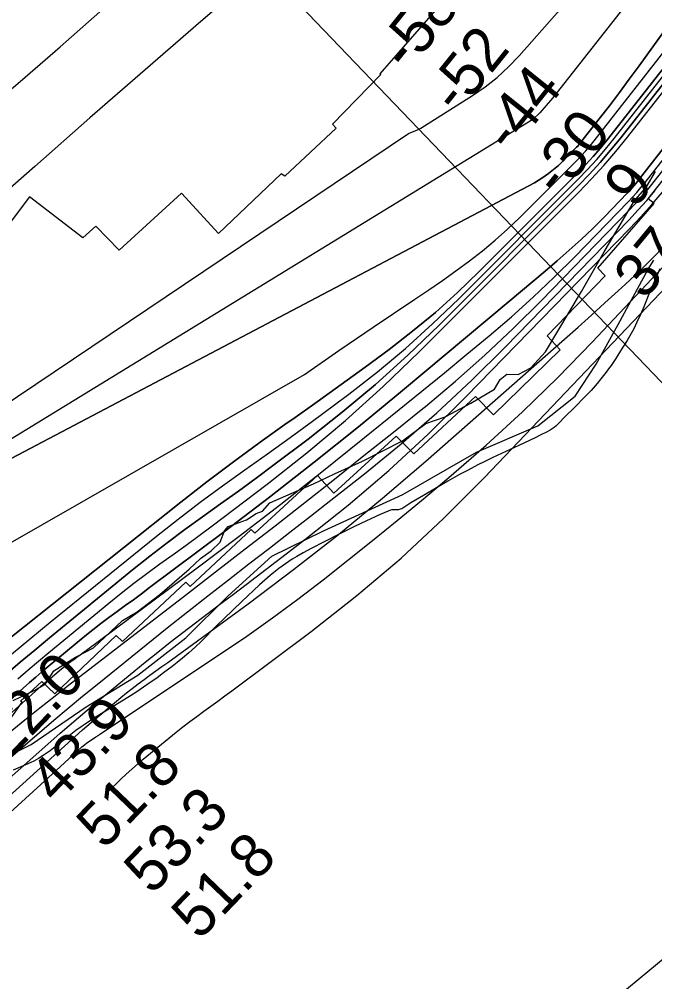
# Model space of a CAD drawing. Extents: x 3177385 to 3215275, y 903885 to 929304.
# Drawn here: x 3206676 to 3207643, y 918306 to 919773 of the extents above; entities that cross this region are included whole.
import ezdxf

# ---------------------------------------------------------------- set-up
doc = ezdxf.new("R2010")
doc.units = 0
for name, color, linetype in [('V-RIVR-EDGE', 7, 'Continuous'), ('V-RIVR-RANG', 7, 'Continuous'), ('V-RRAP-FSHR', 7, 'Continuous'), ('V-RRAP-RVMT', 7, 'Continuous'), ('V-SITE-VEGE', 7, 'Continuous'), ('V-TOPO-BNDY', 7, 'Continuous'), ('V-TOPO-DPTH', 7, 'Continuous'), ('V-TOPO-MAJR', 7, 'Continuous'), ('V-TOPO-MINR', 7, 'Continuous'), ('V-TOPO-WATR', 7, 'Continuous')]:
    doc.layers.add(name, color=color, linetype=linetype)

msp = doc.modelspace()

# ---------------------------------------------------------------- linework, layer by layer
at = {"layer": 'V-RIVR-EDGE'}
for points in [[(3206988.1, 918993.6), (3206993.7, 919000.1), (3207021.6, 919010.1), (3207036.4, 919020), (3207046, 919023.5), (3207057.3, 919036.1), (3207089.5, 919050.3), (3207123.9, 919065), (3207155.6, 919080.6), (3207198.3, 919099.6), (3207259.2, 919130.8), (3207294.9, 919157.2), (3207324.1, 919167.1), (3207363.2, 919188.3), (3207399.4, 919209.5), (3207407.7, 919223.9), (3207418.1, 919232.5), (3207435.5, 919232), (3207454.7, 919242), (3207476.9, 919266.3), (3207531.9, 919358.3), (3207566.4, 919418.6), (3207611.8, 919495.9), (3207630.5, 919517.6), (3207644.5, 919541)], [(3206666.6, 918734.9), (3206699.3, 918750.5), (3206715.8, 918760.5), (3206728.5, 918780.4), (3206761.6, 918800.8), (3206789, 918815), (3206833, 918856.7), (3206855.2, 918870.1), (3206890, 918896.5), (3206934.5, 918935.1), (3206951.5, 918951.6), (3206968, 918963.3), (3206981.5, 918976.3), (3206988.1, 918993.6)]]:
    msp.add_lwpolyline(points, dxfattribs=at)
at = {"layer": 'V-RIVR-RANG'}
msp.add_line((3207726.2, 919143.8), (3207076.1, 919822.8), dxfattribs=at)
at = {"layer": 'V-RRAP-FSHR'}
msp.add_lwpolyline([(3206347, 918469.9), (3206430.1, 918523.1), (3206500.6, 918567.8), (3206600.9, 918621.8), (3206693.8, 918668), (3206777.5, 918725.1), (3206856.2, 918773.5), (3206929.4, 918830.5), (3206993.7, 918894.4), (3207060.2, 918954.7), (3207138.9, 918993.6), (3207259.6, 919048.9), (3207371.8, 919113.3), (3207465.4, 919153.6), (3207522, 919199), (3207554, 919247.7), (3207587.6, 919308.2), (3207633.4, 919392.4), (3207641.6, 919405.9)], dxfattribs=at)
at = {"layer": 'V-RRAP-RVMT'}
for points in [[(3207309.3, 919786.8), (3207224.7, 919690.1), (3207226, 919689), (3207152.6, 919613.3), (3207158, 919607.4), (3207080.1, 919533.9), (3207074.6, 919537.6), (3206979.1, 919446.7), (3206922.6, 919507.9), (3206828.1, 919421.4), (3206792.2, 919457.9), (3206772.8, 919440), (3206691.2, 919502.6), (3206621.8, 919410.6)], [(3206677.5, 918734.2), (3206710.3, 918764), (3206729.7, 918745.2), (3206823.4, 918833.9), (3206833, 918824.9), (3206929.4, 918915.3), (3206935.9, 918908.6), (3207029, 918995.5), (3207034.2, 918990), (3207129.9, 919077.8), (3207154.5, 919051.1), (3207249.6, 919137.9), (3207276.5, 919110.9), (3207370.2, 919198), (3207397.7, 919170.1), (3207499.2, 919269.2), (3207479.3, 919290.5), (3207568, 919382.3), (3207556.8, 919393.7), (3207642.1, 919492.6), (3207633.3, 919499.5), (3207716.8, 919605.6)], [(3206144.4, 918261.9), (3206246.2, 918356.3), (3206243.5, 918359.2), (3206283, 918419.3), (3206324.4, 918459.9), (3206321.3, 918463), (3206413.5, 918566.5), (3206414.9, 918575.1), (3206427.3, 918562.1), (3206452.5, 918583.1), (3206454.8, 918577.4), (3206589.7, 918626.9), (3206600.6, 918619.8), (3206680.3, 918732.3), (3206677.5, 918734.2)]]:
    msp.add_lwpolyline(points, dxfattribs=at)
at = {"layer": 'V-SITE-VEGE'}
for p, q in [((3207651.1, 919392.9), (3207643.2, 919375.2)), ((3207643.2, 919375.2), (3207636.5, 919359.1)), ((3207636.5, 919359.1), (3207626.7, 919335.1)), ((3207626.7, 919335.1), (3207621.6, 919323.1)), ((3207621.6, 919323.1), (3207616.1, 919311.3)), ((3207616.1, 919311.3), (3207611.2, 919301.5)), ((3207607.3, 919294.4), (3207601.1, 919283.8)), ((3207611.2, 919301.5), (3207607.3, 919294.4)), ((3207594.7, 919273.3), (3207588.7, 919263.6)), ((3207601.1, 919283.8), (3207594.7, 919273.3)), ((3207588.7, 919263.6), (3207584, 919256.4)), ((3207576.8, 919245.7), (3207573, 919240.5)), ((3207584, 919256.4), (3207576.8, 919245.7)), ((3207569.2, 919235.3), (3207561.4, 919225.4)), ((3207573, 919240.5), (3207569.2, 919235.3)), ((3207555.4, 919218.2), (3207546.2, 919207.5)), ((3207561.4, 919225.4), (3207555.4, 919218.2)), ((3207541.4, 919202.4), (3207536.5, 919197.3)), ((3207546.2, 919207.5), (3207541.4, 919202.4)), ((3207536.5, 919197.3), (3207521.6, 919182.2)), ((3207521.6, 919182.2), (3207506.6, 919167.3)), ((3207497.3, 919157.8), (3207492.5, 919153.2)), ((3207506.6, 919167.3), (3207497.3, 919157.8)), ((3207478.6, 919143.8), (3207469.8, 919139.6)), ((3207484.2, 919147), (3207478.6, 919143.8)), ((3207487.3, 919149), (3207484.2, 919147)), ((3207490, 919151), (3207487.3, 919149)), ((3207492.5, 919153.2), (3207490, 919151)), ((3207461, 919135.5), (3207436.3, 919123.6)), ((3207469.8, 919139.6), (3207461, 919135.5)), ((3207436.3, 919123.6), (3207396.5, 919105.1)), ((3207383.3, 919098.8), (3207374.1, 919094.1)), ((3207396.5, 919105.1), (3207383.3, 919098.8)), ((3207358.1, 919085.7), (3207346.2, 919079.2)), ((3207374.1, 919094.1), (3207358.1, 919085.7)), ((3207328.4, 919069.2), (3207310.8, 919059)), ((3207346.2, 919079.2), (3207328.4, 919069.2)), ((3207310.8, 919059), (3207291.4, 919047.6)), ((3207291.4, 919047.6), (3207272.1, 919036.1)), ((3207241.2, 919024.9), (3207237.2, 919023.5)), ((3207243.1, 919025.3), (3207241.2, 919024.9)), ((3207245.1, 919025.4), (3207243.1, 919025.3)), ((3207249, 919025.3), (3207245.1, 919025.4)), ((3207251.6, 919025.4), (3207249, 919025.3)), ((3207253.1, 919025.7), (3207251.6, 919025.4)), ((3207255.6, 919026.4), (3207253.1, 919025.7)), ((3207258.1, 919027.3), (3207255.6, 919026.4)), ((3207259.6, 919028.1), (3207258.1, 919027.3)), ((3207272.1, 919036.1), (3207259.6, 919028.1)), ((3207225.4, 919018.6), (3207203.5, 919008.3)), ((3207231.2, 919021.2), (3207225.4, 919018.6)), ((3207237.2, 919023.5), (3207231.2, 919021.2)), ((3207187.2, 919000.5), (3207162.9, 918988.6)), ((3207203.5, 919008.3), (3207187.2, 919000.5)), ((3207162.9, 918988.6), (3207138.8, 918976.3)), ((3207121.2, 918967.1), (3207108.2, 918960)), ((3207138.8, 918976.3), (3207121.2, 918967.1)), ((3207098.6, 918954.5), (3207091.5, 918950.2)), ((3207108.2, 918960), (3207098.6, 918954.5)), ((3207070.8, 918936.1), (3207063.2, 918930.2)), ((3207075.9, 918939.8), (3207070.8, 918936.1)), ((3207081, 918943.4), (3207075.9, 918939.8)), ((3207091.5, 918950.2), (3207081, 918943.4)), ((3207057.7, 918925.6), (3207049.6, 918918.5)), ((3207063.2, 918930.2), (3207057.7, 918925.6)), ((3207041.7, 918911.2), (3207014.5, 918885.7)), ((3207049.6, 918918.5), (3207041.7, 918911.2)), ((3207014.5, 918885.7), (3206987.5, 918860.1)), ((3206976.6, 918849.4), (3206952.5, 918824.9)), ((3206987.5, 918860.1), (3206976.6, 918849.4)), ((3206952.5, 918824.9), (3206944.2, 918817)), ((3206933.8, 918807.5), (3206924.4, 918799.5)), ((3206944.2, 918817), (3206933.8, 918807.5)), ((3206916.1, 918792.7), (3206908.7, 918786.8)), ((3206924.4, 918799.5), (3206916.1, 918792.7)), ((3206895.5, 918776.9), (3206885.5, 918769.6)), ((3206908.7, 918786.8), (3206895.5, 918776.9)), ((3206885.5, 918769.6), (3206870.2, 918758.9)), ((3206854.8, 918748.4), (3206845.1, 918742.1)), ((3206870.2, 918758.9), (3206854.8, 918748.4)), ((3206827.9, 918731.2), (3206789, 918707.3)), ((3206845.1, 918742.1), (3206827.9, 918731.2)), ((3206789, 918707.3), (3206776.2, 918699)), ((3206762.1, 918689.1), (3206754.3, 918683.1)), ((3206771.3, 918695.7), (3206762.1, 918689.1)), ((3206776.2, 918699), (3206771.3, 918695.7)), ((3206754.3, 918683.1), (3206730.4, 918664.3)), ((3206722.7, 918658.5), (3206716.7, 918654.2)), ((3206730.4, 918664.3), (3206722.7, 918658.5)), ((3206698.1, 918642.7), (3206693.6, 918640.4)), ((3206705.3, 918646.8), (3206698.1, 918642.7)), ((3206712.2, 918651.2), (3206705.3, 918646.8)), ((3206716.7, 918654.2), (3206712.2, 918651.2)), ((3206685.4, 918636.7), (3206666.6, 918628.9)), ((3206693.6, 918640.4), (3206685.4, 918636.7))]:
    msp.add_line(p, q, dxfattribs=at)
at = {"layer": 'V-TOPO-BNDY'}
msp.add_lwpolyline([(3212104.8, 927455), (3211654.7, 925302.3), (3210557.1, 922651.3), (3209209.3, 920082.8), (3207894, 918536.9), (3206269, 917198.2), (3204190, 915875.2), (3202489, 914709.7), (3200914, 913922.2), (3198614.5, 912914.1), (3196094.5, 911748.6), (3194267.5, 911118.6), (3192913, 910488.6), (3191155.6, 909558.2), (3212939.7, 909531.5)], dxfattribs=at)
at = {"layer": 'V-TOPO-DPTH'}
for points in [[(3208200.4, 920511.5), (3207619.3, 919702.1), (3207604.5, 919681.7), (3207589.5, 919661.4), (3207574.2, 919641.3), (3207558.8, 919621.4), (3207530.9, 919585.7), (3207529.3, 919583.7), (3207527.6, 919581.8), (3207525.9, 919579.9), (3207524.1, 919578), (3207501.1, 919554.9), (3207496.5, 919550.5), (3207491.7, 919546.2), (3207486.8, 919542.2), (3207481.7, 919538.2), (3207476.4, 919534.5), (3207471.2, 919530.8), (3207465.8, 919527.3), (3207460.4, 919523.8), (3206644.6, 919093.9)], [(3206644.6, 919093.9), (3207460.4, 919523.8), (3207465.8, 919527.3), (3207471.2, 919530.8), (3207476.4, 919534.5), (3207481.7, 919538.2), (3207486.8, 919542.2), (3207491.7, 919546.2), (3207496.5, 919550.5), (3207501.1, 919554.9), (3207524.1, 919578), (3207525.9, 919579.9), (3207527.6, 919581.8), (3207529.3, 919583.7), (3207530.9, 919585.7), (3207558.8, 919621.4), (3207574.2, 919641.3), (3207589.5, 919661.4), (3207604.5, 919681.7), (3207619.3, 919702.1), (3208200.4, 920511.5)], [(3206654.8, 918774.2), (3206677, 918793.2), (3206699.3, 918811.9), (3206721.8, 918830.5), (3206848.3, 918933.9), (3206874.4, 918954.8), (3206900.9, 918975.4), (3206927.7, 918995.4), (3206954.9, 919015), (3206982.2, 919034.5), (3207009.3, 919054.1), (3207036.3, 919074), (3207063.2, 919094), (3207115.4, 919133.4), (3207167.4, 919174.3), (3207218.2, 919216.6), (3207267.1, 919261), (3207314.8, 919306.8), (3207527, 919519.6), (3207543.9, 919537.1), (3207560.3, 919555), (3207576.1, 919573.5), (3207591.4, 919592.3), (3208103, 920245.6)], [(3208103, 920245.6), (3207591.4, 919592.3), (3207576.1, 919573.5), (3207560.3, 919555), (3207543.9, 919537.1), (3207527, 919519.6), (3207314.8, 919306.8), (3207267.1, 919261), (3207218.2, 919216.6), (3207167.4, 919174.3), (3207115.4, 919133.4), (3207063.2, 919094), (3207036.3, 919074), (3207009.3, 919054.1), (3206982.2, 919034.5), (3206954.9, 919015), (3206927.7, 918995.4), (3206900.9, 918975.4), (3206874.4, 918954.8), (3206848.3, 918933.9), (3206721.8, 918830.5), (3206699.3, 918811.9), (3206677, 918793.2), (3206654.8, 918774.2)], [(3207819.2, 919907), (3207571.2, 919590.1), (3207560.5, 919576.9), (3207549.4, 919563.9), (3207537.9, 919551.4), (3207526.1, 919539.1), (3207375.5, 919388.1), (3207342.9, 919356.8), (3207309.4, 919326.5), (3207274.6, 919297.6), (3207239, 919269.8), (3207202.6, 919242.9), (3207166, 919216.3), (3207129.2, 919190), (3207092.2, 919163.9), (3207083.6, 919157.9), (3207042.4, 919128.6), (3207001.7, 919098.8), (3206961.5, 919068.2), (3206921.7, 919037.1), (3206661.4, 918830)], [(3207819.2, 919907), (3207571.2, 919590.1), (3207560.5, 919576.9), (3207549.4, 919563.9), (3207537.9, 919551.4), (3207526.1, 919539.1), (3207375.5, 919388.1), (3207342.9, 919356.8), (3207309.4, 919326.5), (3207274.6, 919297.6), (3207239, 919269.8), (3207202.6, 919242.9), (3207166, 919216.3), (3207129.2, 919190), (3207092.2, 919163.9), (3207083.6, 919157.9), (3207042.4, 919128.6), (3207001.7, 919098.8), (3206961.5, 919068.2), (3206921.7, 919037.1), (3206661.4, 918830)], [(3206661.8, 918687), (3206684.4, 918705.6), (3206707.3, 918724), (3206730.2, 918742.3), (3206753.3, 918760.4), (3206776.5, 918778.3), (3206929, 918895.6), (3206974.5, 918930.8), (3207019.9, 918966), (3207065.2, 919001.3), (3207110.5, 919036.7), (3207155.6, 919072.3), (3207200.6, 919108.1), (3207245.4, 919144), (3207290.2, 919180.1), (3207294, 919183.2), (3207339.9, 919221.8), (3207384.8, 919261.3), (3207428.3, 919302.5), (3207470.8, 919344.7), (3207603.3, 919481.1), (3207613.5, 919492), (3207623.5, 919503), (3207633.1, 919514.4), (3207642.5, 919525.9), (3207828.8, 919763.3)], [(3206577.5, 918926.8), (3207110, 919231.9), (3207162.1, 919268.2), (3207214.6, 919303.9), (3207278.1, 919346.4), (3207299.1, 919360.7), (3207319.9, 919375.1), (3207340.5, 919389.8), (3207361, 919404.8), (3207381, 919420.3), (3207400.5, 919436.3), (3207419.3, 919453.3), (3207437.6, 919470.8), (3207525.1, 919558.6), (3207531.9, 919565.6), (3207538.5, 919572.8), (3207544.9, 919580.3), (3207551.1, 919587.9), (3207658.9, 919725.8)], [(3206577.5, 918926.8), (3207110, 919231.9), (3207162.1, 919268.2), (3207214.6, 919303.9), (3207278.1, 919346.4), (3207299.1, 919360.7), (3207319.9, 919375.1), (3207340.5, 919389.8), (3207361, 919404.8), (3207381, 919420.3), (3207400.5, 919436.3), (3207419.3, 919453.3), (3207437.6, 919470.8), (3207525.1, 919558.6), (3207531.9, 919565.6), (3207538.5, 919572.8), (3207544.9, 919580.3), (3207551.1, 919587.9), (3207658.9, 919725.8)], [(3206280.9, 918395.3), (3206681.9, 918753.9), (3206691.3, 918762.2), (3206700.8, 918770.5), (3206710.3, 918778.6), (3206720, 918786.7), (3206775.8, 918833), (3206787.8, 918842.7), (3206799.9, 918852.2), (3206812.2, 918861.4), (3206824.6, 918870.5), (3206837.1, 918879.5), (3206849.5, 918888.6), (3206861.9, 918897.7), (3206874.3, 918907), (3206988, 918992.3), (3207056.7, 919044.8), (3207124.9, 919098), (3207192.2, 919152.2), (3207259, 919207.2), (3207420.2, 919341.9), (3207439, 919357.6), (3207457.6, 919373.3), (3207476.3, 919389.1), (3207494.9, 919404.9), (3207513.2, 919421), (3207531.2, 919437.4), (3207548.8, 919454.3), (3207566, 919471.6), (3207601.8, 919508.4), (3207605.1, 919511.9), (3207608.3, 919515.5), (3207611.4, 919519.1), (3207614.4, 919522.9), (3207668.8, 919592.2)], [(3207668.8, 919592.2), (3207614.4, 919522.9), (3207611.4, 919519.1), (3207608.3, 919515.5), (3207605.1, 919511.9), (3207601.8, 919508.4), (3207566, 919471.6), (3207548.8, 919454.3), (3207531.2, 919437.4), (3207513.2, 919421), (3207494.9, 919404.9), (3207476.3, 919389.1), (3207457.6, 919373.3), (3207439, 919357.6), (3207420.2, 919341.9), (3207259, 919207.2), (3207192.2, 919152.2), (3207124.9, 919098), (3207056.7, 919044.8), (3206988, 918992.3), (3206874.3, 918907), (3206861.9, 918897.7), (3206849.5, 918888.6), (3206837.1, 918879.5), (3206824.6, 918870.5), (3206812.2, 918861.4), (3206799.9, 918852.2), (3206787.8, 918842.7), (3206775.8, 918833), (3206720, 918786.7), (3206710.3, 918778.6), (3206700.8, 918770.5), (3206691.3, 918762.2), (3206681.9, 918753.9), (3206280.9, 918395.3)]]:
    msp.add_lwpolyline(points, dxfattribs=at)
at = {"layer": 'V-TOPO-MAJR'}
for points in [[(3208409.3, 920869.4), (3208210.3, 920601), (3208193.3, 920578), (3208176.3, 920555.1), (3208159.3, 920532.2), (3208142.3, 920509.2), (3208009.4, 920329.9), (3207925.4, 920217.7), (3207840.9, 920105.9), (3207755.4, 919994.9), (3207669.3, 919884.3), (3207487.6, 919652.9), (3207478.1, 919641.6), (3207468.3, 919630.7), (3207457.8, 919620.4), (3206502.2, 919034.7), (3206482.7, 919016.2), (3206463.3, 918997.5), (3206444.1, 918978.6), (3206425, 918959.7), (3205492.1, 918024.6)], [(3206615.8, 919626.5), (3206677.3, 919678.4), (3206738.3, 919730.9), (3206798.3, 919784.5)], [(3206182.8, 918157.4), (3206765.8, 918684.5), (3206772.2, 918690.3), (3206778.7, 918696), (3206785.3, 918701.6), (3206791.9, 918707.2), (3206830.5, 918739.4), (3206839.1, 918746.5), (3206847.9, 918753.4), (3206856.7, 918760.2), (3206865.7, 918766.8), (3206874.7, 918773.4), (3206883.7, 918780), (3206892.8, 918786.6), (3206901.8, 918793.1), (3207024.1, 918882.4), (3207093.5, 918934.6), (3207161.9, 918988), (3207228.8, 919043.3), (3207294.7, 919099.8), (3207505.8, 919285.8), (3207526.4, 919304), (3207546.9, 919322.3), (3207567.3, 919340.8), (3207587.6, 919359.2), (3207598.8, 919369.4), (3207613.3, 919383), (3207627.6, 919396.8), (3207641.6, 919411), (3207655.4, 919425.3)]]:
    msp.add_lwpolyline(points, dxfattribs=at)
at = {"layer": 'V-TOPO-MINR'}
for points in [[(3206644.6, 919093.9), (3207460.4, 919523.8), (3207465.8, 919527.3), (3207471.2, 919530.8), (3207476.4, 919534.5), (3207481.7, 919538.2), (3207486.8, 919542.2), (3207491.7, 919546.2), (3207496.5, 919550.5), (3207501.1, 919554.9), (3207524.1, 919578), (3207525.9, 919579.9), (3207527.6, 919581.8), (3207529.3, 919583.7), (3207530.9, 919585.7), (3207558.8, 919621.4), (3207574.2, 919641.3), (3207589.5, 919661.4), (3207604.5, 919681.7), (3207619.3, 919702.1), (3208200.4, 920511.5)], [(3206673.5, 918768), (3206689.1, 918781.6), (3206704.9, 918794.9), (3206720.8, 918808.2), (3206811.9, 918883.2), (3206831, 918898.6), (3206850.4, 918913.8), (3206870.1, 918928.5), (3206889.9, 918943), (3206909.9, 918957.3), (3206929.8, 918971.8), (3206949.6, 918986.4), (3206969.3, 919001.2), (3207053.1, 919064.5), (3207113.6, 919112.3), (3207172.6, 919161.6), (3207229.6, 919213.4), (3207285.1, 919266.8), (3207527.5, 919509.8), (3207546.9, 919530), (3207565.7, 919550.5), (3207583.9, 919571.7), (3207601.5, 919593.4), (3208246.1, 920416.3)], [(3206654.8, 918774.2), (3206677, 918793.2), (3206699.3, 918811.9), (3206721.8, 918830.5), (3206848.3, 918933.9), (3206874.4, 918954.8), (3206900.9, 918975.4), (3206927.7, 918995.4), (3206954.9, 919015), (3206982.2, 919034.5), (3207009.3, 919054.1), (3207036.3, 919074), (3207063.2, 919094), (3207115.4, 919133.4), (3207167.4, 919174.3), (3207218.2, 919216.6), (3207267.1, 919261), (3207314.8, 919306.8), (3207527, 919519.6), (3207543.9, 919537.1), (3207560.3, 919555), (3207576.1, 919573.5), (3207591.4, 919592.3), (3208103, 920245.6)], [(3206664, 918805.6), (3206693.4, 918830), (3206723, 918854.2), (3206884.9, 918985.2), (3206917.9, 919011.3), (3206951.3, 919037.1), (3206985.2, 919062.1), (3207019.4, 919086.6), (3207053.8, 919111), (3207088, 919135.6), (3207122, 919160.5), (3207155.8, 919185.6), (3207177.4, 919201.8), (3207221.1, 919236), (3207263.8, 919271.5), (3207304.9, 919308.8), (3207345, 919347.2), (3207526.6, 919529.3), (3207540.9, 919544.2), (3207554.9, 919559.4), (3207568.3, 919575.2), (3207581.3, 919591.2), (3207960.7, 920075.8)], [(3205371.2, 918001.5), (3205996.7, 918588.8), (3206071.4, 918659.7), (3206145.7, 918731.1), (3206219.2, 918803.3), (3206292.3, 918875.9), (3206374.8, 918959), (3206406.4, 918990.4), (3206438.1, 919021.6), (3206470, 919052.5), (3206502.2, 919083.3), (3207268.2, 919598.8), (3207274.6, 919601.4), (3207280.9, 919604.2), (3207287, 919607.4), (3207292.9, 919610.9), (3207365.8, 919656.8), (3207385.1, 919670.2), (3207403.5, 919684.5), (3207420.6, 919700.4), (3207436.8, 919717.4), (3207594.6, 919896.9), (3207688, 920005.4)], [(3206661.4, 918830), (3206921.7, 919037.1), (3206961.5, 919068.2), (3207001.7, 919098.8), (3207042.4, 919128.6), (3207083.6, 919157.9), (3207092.2, 919163.9), (3207129.2, 919190), (3207166, 919216.3), (3207202.6, 919242.9), (3207239, 919269.8), (3207274.6, 919297.6), (3207309.4, 919326.5), (3207342.9, 919356.8), (3207375.5, 919388.1), (3207526.1, 919539.1), (3207537.9, 919551.4), (3207549.4, 919563.9), (3207560.5, 919576.9), (3207571.2, 919590.1), (3207819.2, 919907)], [(3207062.7, 919864.8), (3206952.1, 919769.5), (3206867.6, 919696.3), (3206783.3, 919622.8), (3206699.3, 919549), (3206615.5, 919474.9)], [(3206661.8, 918687), (3206684.4, 918705.6), (3206707.3, 918724), (3206730.2, 918742.3), (3206753.3, 918760.4), (3206776.5, 918778.3), (3206929, 918895.6), (3206974.5, 918930.8), (3207019.9, 918966), (3207065.2, 919001.3), (3207110.5, 919036.7), (3207155.6, 919072.3), (3207200.6, 919108.1), (3207245.4, 919144), (3207290.2, 919180.1), (3207294, 919183.2), (3207339.9, 919221.8), (3207384.8, 919261.3), (3207428.3, 919302.5), (3207470.8, 919344.7), (3207603.3, 919481.1), (3207613.5, 919492), (3207623.5, 919503), (3207633.1, 919514.4), (3207642.5, 919525.9), (3207828.8, 919763.3)], [(3206577.5, 918926.8), (3207110, 919231.9), (3207162.1, 919268.2), (3207214.6, 919303.9), (3207278.1, 919346.4), (3207299.1, 919360.7), (3207319.9, 919375.1), (3207340.5, 919389.8), (3207361, 919404.8), (3207381, 919420.3), (3207400.5, 919436.3), (3207419.3, 919453.3), (3207437.6, 919470.8), (3207525.1, 919558.6), (3207531.9, 919565.6), (3207538.5, 919572.8), (3207544.9, 919580.3), (3207551.1, 919587.9), (3207658.9, 919725.8)], [(3206047.1, 918162), (3206705, 918753.5), (3206708.5, 918756.6), (3206712.1, 918759.7), (3206715.6, 918762.7), (3206719.2, 918765.7), (3206740.2, 918783.2), (3206744.8, 918786.9), (3206749.4, 918790.6), (3206754.1, 918794.2), (3206758.8, 918797.7), (3206763.6, 918801.1), (3206768.4, 918804.6), (3206773.2, 918808.1), (3206777.9, 918811.6), (3206946.6, 918937.3), (3207010.4, 918985.5), (3207073.8, 919034.2), (3207136.6, 919083.6), (3207199, 919133.5), (3207254.2, 919178.3), (3207288.6, 919206.3), (3207323, 919234.4), (3207357.2, 919262.6), (3207391.4, 919290.9), (3207425, 919319.8), (3207458, 919349.4), (3207490.1, 919380), (3207521.4, 919411.3), (3207602.6, 919494.8), (3207609.3, 919501.9), (3207615.9, 919509.2), (3207622.3, 919516.8), (3207628.5, 919524.4), (3207740.6, 919667.4)], [(3206493.8, 918468.4), (3206738.2, 918685.2), (3206751.7, 918697), (3206765.3, 918708.8), (3206779, 918720.4), (3206792.8, 918731.9), (3206867.7, 918793.5), (3206886.5, 918808.8), (3206905.5, 918823.9), (3206924.7, 918838.8), (3206944, 918853.4), (3206963.4, 918868), (3206982.8, 918882.6), (3207002.1, 918897.2), (3207021.4, 918911.9), (3207112.7, 918981.6), (3207176.4, 919032.6), (3207238.5, 919085.3), (3207298.2, 919140.8), (3207356.3, 919198), (3207604.9, 919453.9), (3207622, 919472), (3207638.7, 919490.6), (3207654.8, 919509.6)], [(3206592.8, 918588.6), (3206706.6, 918686.4), (3206728.3, 918704.9), (3206750.1, 918723.3), (3206772.1, 918741.4), (3206794.3, 918759.4), (3206901.1, 918845.5), (3206931.9, 918870.1), (3206962.9, 918894.7), (3206994.1, 918919), (3207025.4, 918943.1), (3207056.7, 918967.2), (3207087.9, 918991.4), (3207119.1, 919015.7), (3207150.2, 919040.1), (3207201.5, 919080.5), (3207257.2, 919126.2), (3207311.6, 919173.3), (3207364.2, 919222.6), (3207415.4, 919273.3), (3207604.1, 919467.5), (3207617.7, 919482), (3207631.1, 919496.8), (3207644, 919512)], [(3206662, 918564.4), (3206685.2, 918585.7), (3206708.5, 918606.9), (3206731.8, 918628.2), (3206771.2, 918664.2), (3206774.9, 918667.3), (3206778.6, 918670.3), (3206782.5, 918673.1), (3206786.5, 918675.7), (3206790.5, 918678.2), (3206792.5, 918679.5), (3206796.7, 918682.2), (3206798.7, 918683.5), (3206982.2, 918806), (3207022, 918833.2), (3207061.3, 918861), (3207100.1, 918889.6), (3207138.4, 918918.8), (3207176.2, 918948.7), (3207213.8, 918978.8), (3207251.1, 919009.3), (3207288.2, 919040), (3207329.7, 919074.8), (3207386.5, 919124.1), (3207442, 919174.7), (3207495.7, 919227.2), (3207548.2, 919281), (3207680.6, 919421.7)], [(3206809.7, 918594.7), (3206830.4, 918614.9), (3206838.7, 918622.8), (3206847.1, 918630.5), (3206855.8, 918638.1), (3206864.5, 918645.4), (3206914.6, 918686.5), (3206925, 918694.8), (3206935.4, 918702.9), (3206946, 918710.8), (3206956.7, 918718.6), (3206967.5, 918726.3), (3206978.2, 918734.1), (3206988.8, 918741.9), (3206999.5, 918749.8), (3207120.1, 918840.3), (3207189.5, 918895.1), (3207257, 918952.1), (3207321.5, 919012.4), (3207384.1, 919074.9), (3207682.6, 919388.2)]]:
    msp.add_lwpolyline(points, dxfattribs=at)
at = {"layer": 'V-TOPO-WATR'}
msp.add_lwpolyline([(3206280.9, 918395.3), (3206681.9, 918753.9), (3206691.3, 918762.2), (3206700.8, 918770.5), (3206710.3, 918778.6), (3206720, 918786.7), (3206775.8, 918833), (3206787.8, 918842.7), (3206799.9, 918852.2), (3206812.2, 918861.4), (3206824.6, 918870.5), (3206837.1, 918879.5), (3206849.5, 918888.6), (3206861.9, 918897.7), (3206874.3, 918907), (3206988, 918992.3), (3207056.7, 919044.8), (3207124.9, 919098), (3207192.2, 919152.2), (3207259, 919207.2), (3207420.2, 919341.9), (3207439, 919357.6), (3207457.6, 919373.3), (3207476.3, 919389.1), (3207494.9, 919404.9), (3207513.2, 919421), (3207531.2, 919437.4), (3207548.8, 919454.3), (3207566, 919471.6), (3207601.8, 919508.4), (3207605.1, 919511.9), (3207608.3, 919515.5), (3207611.4, 919519.1), (3207614.4, 919522.9), (3207668.8, 919592.2)], dxfattribs=at)

# ---------------------------------------------------------------- texts
at = {"layer": 'V-RIVR-RANG'}
for s, rotation, p in [('-58', 51.2817, (3207267.5, 919691.2)), ('-52', 51.2817, (3207343.5, 919626.1)), ('-44', 51.2817, (3207423.8, 919566.5)), ('-30', 51.2817, (3207498.1, 919499.3)), ('9', 51.2817, (3207613, 919482.8)), ('37.6', 50.4483, (3207627.4, 919343.6)), ('22.0', 46.1483, (3206658.7, 918642.4)), ('43.9', 46.1483, (3206732.8, 918575.2)), ('51.8', 46.1483, (3206805.3, 918506.3)), ('53.3', 46.1483, (3206877.6, 918437.2)), ('51.8', 46.1483, (3206949.9, 918368.1))]:
    msp.add_text(s, height=67, rotation=rotation, dxfattribs=at).set_placement(p)

doc.saveas('drawing.dxf')
